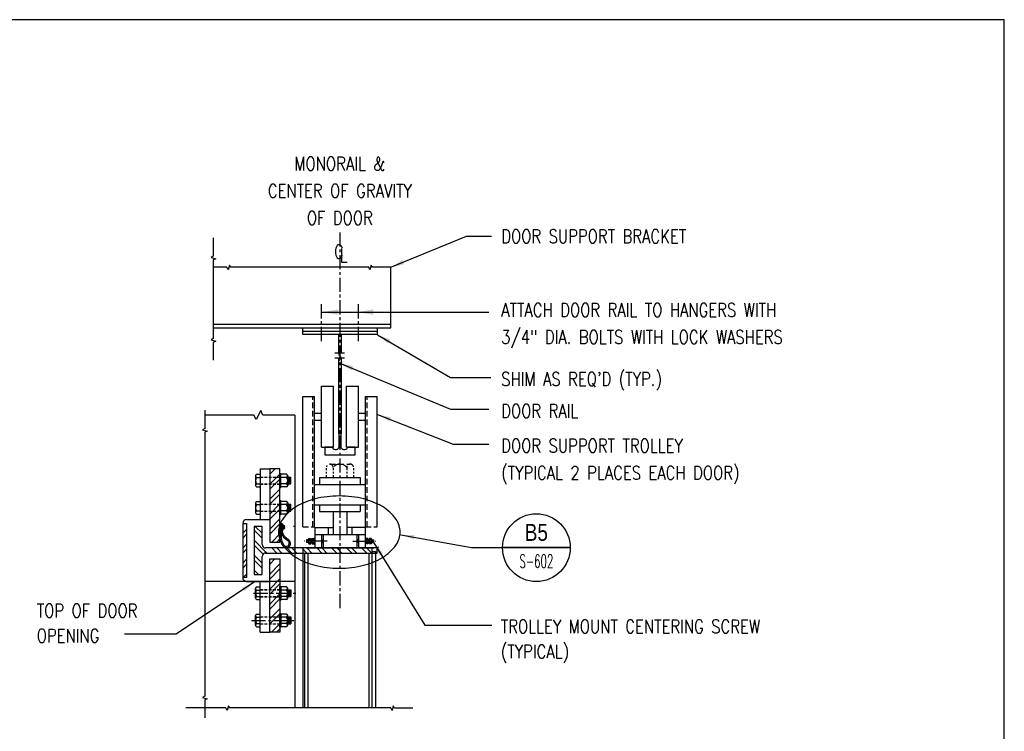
# Model space of a CAD drawing. Header units: inches. Extents: x -9715 to 32893, y -15613 to -1138.
# Tile 265 of 380: x 13459 to 14331, y -11938 to -11308. Entities that reach past the tile are written whole.
import ezdxf
from ezdxf.enums import TextEntityAlignment as Align

# ---------------------------------------------------------------- set-up
doc = ezdxf.new("R2010")
doc.units = ezdxf.units.IN
doc.header["$MEASUREMENT"] = 0
for name, pattern in [('CENTER', [2, 1.25, -0.25, 0.25, -0.25]), ('DASHED', [0.75, 0.5, -0.25]), ('HIDDEN', [0.375, 0.25, -0.125]), ('PHANTOM', [2.5, 1.25, -0.25, 0.25, -0.25, 0.25, -0.25])]:
    doc.linetypes.add(name, pattern=pattern)
doc.layers.get('0').update_dxf_attribs({"color": 252})
doc.layers.get('DEFPOINTS').update_dxf_attribs({"color": 11})
for name, color, linetype in [('MECHANICAL', 4, 'Continuous'), ('S-ANNO-DIMS', 2, 'Continuous'), ('S-ANNO-SYMB', 2, 'Continuous'), ('S-ANNO-TEXT', 2, 'Continuous'), ('S2', 7, 'Continuous'), ('STEEL', 3, 'Continuous'), ('STRUCT', 2, 'Continuous')]:
    doc.layers.add(name, color=color, linetype=linetype)
doc.styles.add('125', font='romans.shx', dxfattribs={"width": 0.8, "height": 2})
doc.styles.add('ROMANS', font='ROMANS.shx', dxfattribs={"width": 0.8})
doc.styles.get("Standard").update_dxf_attribs({"font": 'romans.shx', "width": 0.8})
doc.styles.add('TITTEXTL', font='swiss.ttf', dxfattribs={"width": 0.8})
doc.dimstyles.new('_DIM1', dxfattribs={"dimtxt": 12, "dimasz": 12, "dimexe": 6, "dimexo": 6, "dimgap": 0.09375, "dimtad": 1, "dimdec": 4, "dimzin": 3, "dimdsep": 46, "dimlunit": 4, "dimtxsty": 'Standard', "dimcen": 0.09375, "dimclrd": 1, "dimclre": 1, "dimadec": 0, "dimazin": 0, "dimtfac": 1, "dimtdec": 4, "dimtix": 1, "dimtofl": 0, "dimtmove": 2, "dimatfit": 3, "dimfxl": 1, "dimtvp": 0.5, "dimtolj": 1, "dimtzin": 3, "dimarcsym": 0})

# ---------------------------------------------------------------- blocks, each defined once
blk = doc.blocks.new('*X525')
at = {"color": 0}
for p, q in [((1292.9, 1367.6), (1274.9, 1385.6)), ((1292.9, 1385.3), (1283.8, 1394.4)), ((1292.9, 1394.1), (1292.6, 1394.4)), ((1292.9, 1358.8), (1274.9, 1376.8)), ((1292.9, 1341.1), (1274.9, 1359.1)), ((1292.9, 1332.3), (1274.9, 1350.3)), ((1292.9, 1314.6), (1274.9, 1332.6)), ((1292.9, 1305.7), (1274.9, 1323.7)), ((1292.9, 1288.1), (1274.9, 1306.1)), ((1292.9, 1279.2), (1274.9, 1297.2)), ((1289.8, 1264.6), (1274.9, 1279.5)), ((1281, 1264.6), (1274.9, 1270.7))]:
    blk.add_line(p, q, dxfattribs=at)
blk = doc.blocks.new('*X526')
at = {"color": 0}
for p, q in [((1339.4, 2108.4), (1351.7, 2120.6)), ((1339.4, 2099.5), (1353.7, 2113.8)), ((1330.9, 2073.4), (1353.7, 2096.1)), ((1145.3, 2073.4), (1154.3, 2082.4)), ((1154.1, 2073.4), (1163.1, 2082.4)), ((1171.8, 2073.4), (1180.8, 2082.4)), ((1180.7, 2073.4), (1189.7, 2082.4)), ((1198.3, 2073.4), (1207.3, 2082.4)), ((1207.2, 2073.4), (1216.2, 2082.4)), ((1224.9, 2073.4), (1233.9, 2082.4)), ((1233.7, 2073.4), (1242.7, 2082.4)), ((1251.4, 2073.4), (1260.4, 2082.4)), ((1260.2, 2073.4), (1269.2, 2082.4)), ((1277.9, 2073.4), (1286.9, 2082.4)), ((1286.7, 2073.4), (1295.7, 2082.4)), ((1304.4, 2073.4), (1313.4, 2082.4)), ((1313.2, 2073.4), (1322.2, 2082.4)), ((1337.8, 2071.4), (1353.7, 2087.3)), ((1339.4, 2055.3), (1353.7, 2069.6)), ((1339.4, 2046.5), (1353.7, 2060.8)), ((1345.7, 2035.1), (1353.7, 2043.1))]:
    blk.add_line(p, q, dxfattribs=at)
blk = doc.blocks.new('*X527')
at = {"color": 0}
for p, q in [((1373.2, 2109.3), (1367.2, 2115.3)), ((1373.2, 2100.5), (1367.2, 2106.5)), ((1373.2, 2082.8), (1367.2, 2088.8)), ((1373.2, 2074), (1367.2, 2080)), ((1373.2, 2056.3), (1367.2, 2062.3)), ((1373.2, 2047.4), (1367.2, 2053.4)), ((1373.2, 2029.8), (1367.2, 2035.8))]:
    blk.add_line(p, q, dxfattribs=at)
blk = doc.blocks.new('*X524')
at = {"color": 0}
for p, q in [((1292.9, 1544.4), (1283.1, 1554.1)), ((1292.9, 1553.2), (1292, 1554.1)), ((1292.9, 1526.7), (1274.9, 1544.7)), ((1292.9, 1517.9), (1274.9, 1535.9)), ((1292.9, 1500.2), (1274.9, 1518.2)), ((1292.9, 1491.4), (1274.9, 1509.4)), ((1292.9, 1473.7), (1274.9, 1491.7)), ((1292.9, 1464.8), (1274.9, 1482.8)), ((1292.9, 1447.2), (1274.9, 1465.2)), ((1292.9, 1438.3), (1274.9, 1456.3)), ((1289.2, 1424.4), (1274.9, 1438.6)), ((1280.3, 1424.4), (1274.9, 1429.8))]:
    blk.add_line(p, q, dxfattribs=at)
blk = doc.blocks.new('*X528')
at = {"color": 0}
for p, q in [((1301.9, 2123.9), (1302.1, 2124.1)), ((1301.9, 2123.1), (1303, 2124.1)), ((1301.9, 2121.3), (1303.4, 2122.8)), ((1301.9, 2120.4), (1303.4, 2121.9)), ((1301.9, 2118.6), (1303.4, 2120.1)), ((1301.9, 2117.8), (1303.4, 2119.3)), ((1301.9, 2116), (1303.4, 2117.5)), ((1301.9, 2115.1), (1303.4, 2116.6)), ((1303, 2114.4), (1303.4, 2114.8))]:
    blk.add_line(p, q, dxfattribs=at)
blk = doc.blocks.new('Anno_Section_A2')
at = {"color": 0, "linetype": 'ByBlock', "lineweight": -2}
blk.add_line((2.5, 0), (-2.5, 0), dxfattribs=at)
blk.add_circle((0, 0), 2.5, dxfattribs=at)
at = {"color": 0, "linetype": 'ByBlock', "lineweight": -2, "style": 'ROMANS', "width": 0.8}
blk.add_attdef('NUMBER', text='', height=1, dxfattribs=at).set_placement((0, 0.5), align=Align.CENTER)
blk.add_attdef('SHEET', text='', height=0.75, dxfattribs=at).set_placement((0, -0.5), align=Align.TOP_CENTER)

msp = doc.modelspace()

# ---------------------------------------------------------------- linework, layer by layer
at = {"color": 1, "linetype": 'CENTER', "ltscale": 10}
for p, q in [((13743.03888, -11496.04454), (13743.03888, -11831.14525)), ((13731.54876, -11769.34016), (13711.42085, -11769.34016)), ((13754.52901, -11769.34016), (13774.65692, -11769.34016)), ((13666.52781, -11815.46516), (13706.55189, -11815.46516)), ((13664.59508, -11839.46516), (13704.66705, -11839.46516))]:
    msp.add_line(p, q, dxfattribs=at)
at = {"color": 2}
for p, q in [((13710.03889, -11583.34019), (13776.03888, -11583.34019)), ((13703.08604, -11657.73099), (13703.08604, -11917.0482)), ((13669.04088, -11710.09016), (13672.41588, -11710.09016)), ((13672.41588, -11705.21516), (13672.41588, -11750.21516)), ((13672.41588, -11705.21516), (13680.81588, -11705.21516)), ((13668.29088, -11711.49641), (13668.29088, -11719.93391)), ((13669.04088, -11712.90266), (13672.41588, -11712.90266)), ((13669.04088, -11718.52766), (13672.41588, -11718.52766)), ((13695.59088, -11712.90266), (13690.71588, -11712.90266)), ((13695.59088, -11718.52766), (13690.71588, -11718.52766)), ((13696.71588, -11711.49641), (13696.71588, -11719.93391)), ((13696.71588, -11712.71516), (13699.56588, -11712.71516)), ((13696.71588, -11718.71516), (13699.56588, -11718.71516)), ((13696.94088, -11717.21516), (13696.94088, -11714.21516)), ((13697.31588, -11718.71516), (13697.31588, -11712.71516)), ((13697.31588, -11718.71516), (13697.31588, -11712.71516)), ((13697.69088, -11717.21516), (13697.69088, -11714.21516)), ((13698.06588, -11718.71516), (13698.06588, -11712.71516)), ((13698.44088, -11717.21516), (13698.44088, -11714.21516)), ((13698.81588, -11718.71516), (13698.81588, -11712.71516)), ((13699.19088, -11717.21516), (13699.19088, -11714.21516)), ((13699.56588, -11718.71516), (13699.56588, -11712.71516)), ((13669.04088, -11721.34016), (13672.41588, -11721.34016)), ((13695.59088, -11721.34016), (13690.71588, -11721.34016)), ((13668.29088, -11735.49641), (13668.29088, -11743.93391)), ((13669.04088, -11734.09016), (13672.41588, -11734.09016)), ((13669.04088, -11736.90266), (13672.41588, -11736.90266)), ((13695.59088, -11736.90266), (13690.71588, -11736.90266)), ((13696.71588, -11735.49641), (13696.71588, -11743.93391)), ((13696.71588, -11736.71516), (13699.56588, -11736.71516)), ((13697.31588, -11742.71516), (13697.31588, -11736.71516)), ((13697.31588, -11742.71516), (13697.31588, -11736.71516)), ((13698.06588, -11742.71516), (13698.06588, -11736.71516)), ((13698.81588, -11742.71516), (13698.81588, -11736.71516)), ((13699.56588, -11742.71516), (13699.56588, -11736.71516)), ((13669.04088, -11742.52766), (13672.41588, -11742.52766)), ((13669.04088, -11745.34016), (13672.41588, -11745.34016)), ((13695.59088, -11742.52766), (13690.71588, -11742.52766)), ((13695.59088, -11745.34016), (13690.71588, -11745.34016)), ((13696.71588, -11742.71516), (13699.56588, -11742.71516)), ((13696.94088, -11741.21516), (13696.94088, -11738.21516)), ((13697.69088, -11741.21516), (13697.69088, -11738.21516)), ((13698.44088, -11741.21516), (13698.44088, -11738.21516)), ((13699.19088, -11741.21516), (13699.19088, -11738.21516)), ((13660.17588, -11750.21516), (13680.81588, -11750.21516)), ((13674.06588, -11756.21516), (13666.92588, -11756.21516)), ((13666.92588, -11756.21516), (13666.92588, -11798.96516)), ((13674.06588, -11772.34016), (13674.06588, -11756.21516)), ((13701.97939, -11755.96925), (13703.10439, -11755.96925)), ((13703.10439, -11755.96925), (13703.10439, -11804.99019)), ((13714.51188, -11775.34016), (13677.06588, -11775.34016)), ((13677.06588, -11779.84016), (13775.9236, -11779.84016)), ((13771.56588, -11775.34016), (13710.06588, -11775.34016)), ((13711.56588, -11779.84016), (13771.56588, -11779.84016)), ((13775.9236, -11775.34016), (13714.51188, -11775.34016)), ((13722.13874, -11775.34016), (13719.19274, -11775.34016)), ((13771.56588, -11779.84016), (13771.56588, -11775.34016)), ((13775.9236, -11779.84016), (13775.9236, -11775.34016)), ((13674.06588, -11798.96516), (13674.06588, -11782.84016)), ((13699.25757, -11804.96516), (13623.25279, -11804.96516)), ((13660.17588, -11804.96516), (13680.81588, -11804.96516)), ((13666.92588, -11798.96516), (13674.06588, -11798.96516)), ((13672.41588, -11849.96516), (13672.41588, -11804.96516)), ((13703.10439, -11804.99019), (13676.1117, -11804.99019)), ((13668.29088, -11819.68391), (13668.29088, -11811.24641)), ((13669.04088, -11809.84016), (13672.41588, -11809.84016)), ((13669.04088, -11812.65266), (13672.41588, -11812.65266)), ((13695.59088, -11809.84016), (13690.71588, -11809.84016)), ((13695.59088, -11812.65266), (13690.71588, -11812.65266)), ((13696.71588, -11819.68391), (13696.71588, -11811.24641)), ((13696.71588, -11812.46516), (13699.56588, -11812.46516)), ((13696.94088, -11813.96516), (13696.94088, -11816.96516)), ((13697.31588, -11812.46516), (13697.31588, -11818.46516)), ((13697.31588, -11812.46516), (13697.31588, -11818.46516)), ((13697.69088, -11813.96516), (13697.69088, -11816.96516)), ((13698.06588, -11812.46516), (13698.06588, -11818.46516)), ((13698.44088, -11813.96516), (13698.44088, -11816.96516)), ((13698.81588, -11812.46516), (13698.81588, -11818.46516)), ((13699.19088, -11813.96516), (13699.19088, -11816.96516)), ((13699.56588, -11812.46516), (13699.56588, -11818.46516)), ((13669.04088, -11818.27766), (13672.41588, -11818.27766)), ((13669.04088, -11821.09016), (13672.41588, -11821.09016)), ((13695.59088, -11818.27766), (13690.71588, -11818.27766)), ((13696.71588, -11818.46516), (13699.56588, -11818.46516)), ((13668.29088, -11843.68391), (13668.29088, -11835.24641)), ((13669.04088, -11833.84016), (13672.41588, -11833.84016)), ((13669.04088, -11836.65266), (13672.41588, -11836.65266)), ((13695.59088, -11833.84016), (13690.71588, -11833.84016)), ((13695.59088, -11836.65266), (13690.71588, -11836.65266)), ((13696.71588, -11843.68391), (13696.71588, -11835.24641)), ((13696.71588, -11836.46516), (13699.56588, -11836.46516)), ((13696.94088, -11837.96516), (13696.94088, -11840.96516)), ((13697.31588, -11836.46516), (13697.31588, -11842.46516)), ((13697.31588, -11836.46516), (13697.31588, -11842.46516)), ((13697.69088, -11837.96516), (13697.69088, -11840.96516)), ((13698.06588, -11836.46516), (13698.06588, -11842.46516)), ((13698.44088, -11837.96516), (13698.44088, -11840.96516)), ((13698.81588, -11836.46516), (13698.81588, -11842.46516)), ((13699.19088, -11837.96516), (13699.19088, -11840.96516)), ((13699.56588, -11836.46516), (13699.56588, -11842.46516)), ((13669.04088, -11842.27766), (13672.41588, -11842.27766)), ((13669.04088, -11845.09016), (13672.41588, -11845.09016)), ((13695.59088, -11842.27766), (13690.71588, -11842.27766)), ((13696.71588, -11842.46516), (13699.56588, -11842.46516))]:
    msp.add_line(p, q, dxfattribs=at)
at = {"color": 2, "linetype": 'HIDDEN', "ltscale": 10}
for p, q in [((13672.41588, -11712.52766), (13689.81588, -11712.52766)), ((13672.41588, -11712.71516), (13689.81588, -11712.71516)), ((13672.41588, -11718.71516), (13689.81588, -11718.71516)), ((13672.41588, -11718.90266), (13689.81588, -11718.90266)), ((13672.41588, -11736.52766), (13689.81588, -11736.52766)), ((13672.41588, -11736.71516), (13689.81588, -11736.71516)), ((13672.41588, -11742.71516), (13689.81588, -11742.71516)), ((13672.41588, -11742.90266), (13689.81588, -11742.90266)), ((13672.41588, -11812.27766), (13689.81588, -11812.27766)), ((13672.41588, -11812.46516), (13689.81588, -11812.46516)), ((13672.41588, -11818.46516), (13689.81588, -11818.46516)), ((13672.41588, -11818.65266), (13689.81588, -11818.65266)), ((13672.41588, -11836.27766), (13689.81588, -11836.27766)), ((13672.41588, -11836.46516), (13689.81588, -11836.46516)), ((13672.41588, -11842.46516), (13689.81588, -11842.46516)), ((13672.41588, -11842.65266), (13689.81588, -11842.65266))]:
    msp.add_line(p, q, dxfattribs=at)
at = {"color": 1, "linetype": 'CENTER', "ltscale": 10}
for points in [[(13726.53889, -11592.10844), (13726.53889, -11557.71519)], [(13759.53888, -11592.10844), (13759.53888, -11557.71519)]]:
    msp.add_lwpolyline(points, dxfattribs=at)
at = {"color": 2}
for points in [[(13703.08604, -11657.73099), (13674.81919, -11657.73099), (13672.82762, -11653.74784), (13668.84446, -11661.71414), (13666.85289, -11657.73099), (13623.25279, -11657.73099)], [(13695.59088, -11710.09016), (13690.71588, -11710.09016)], [(13695.59088, -11734.09016), (13690.71588, -11734.09016)], [(13694.30058, -11756.71937), (13693.28085, -11756.71937), (13693.28085, -11757.09437), (13694.30058, -11757.09437)], [(13695.59088, -11821.09016), (13690.71588, -11821.09016)], [(13695.59088, -11845.09016), (13690.71588, -11845.09016)]]:
    msp.add_lwpolyline(points, dxfattribs=at)
for points in [[(13680.81588, -11705.21516), (13680.81588, -11770.09016), (13689.81588, -11770.09016), (13689.81588, -11705.21516)], [(13690.71588, -11721.71516), (13690.71588, -11709.71516), (13689.81588, -11709.71516), (13689.81588, -11721.71516)], [(13690.71588, -11745.71516), (13690.71588, -11733.71516), (13689.81588, -11733.71516), (13689.81588, -11745.71516)], [(13680.81588, -11849.96516), (13680.81588, -11785.09016), (13689.81588, -11785.09016), (13689.81588, -11849.96516)], [(13690.71588, -11809.46516), (13690.71588, -11821.46516), (13689.81588, -11821.46516), (13689.81588, -11809.46516)], [(13690.71588, -11833.46516), (13690.71588, -11845.46516), (13689.81588, -11845.46516), (13689.81588, -11833.46516)]]:
    msp.add_lwpolyline(points, close=True, dxfattribs=at)
msp.add_lwpolyline([(13660.17588, -11750.21516, 0.414213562), (13657.17588, -11753.21516), (13657.17588, -11753.59016)], format="xyb", dxfattribs=at)
at = {"color": 2, "linetype": 'Continuous'}
msp.add_lwpolyline([(13660.17588, -11804.96516, -0.414213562), (13657.17588, -11801.96516), (13657.17588, -11801.59016), (13657.17588, -11753.59016), (13660.17588, -11753.59016), (13660.17588, -11801.59016), (13657.17588, -11801.59016)], format="xyb", dxfattribs=at)
at = {"color": 2}
for centre, radius, start, end in [((13669.98424, -11711.49641), 1.69336, 123.85502613, 236.14497387), ((13695.27448, -11711.49641), 1.44141, 282.6803835, 77.3196165), ((13673.93932, -11715.71516), 5.64844, 150.13716564, 209.86283436), ((13669.98424, -11719.93391), 1.69336, 123.85502612, 236.14497388), ((13692.63776, -11715.71516), 4.07812, 316.39718094, 43.602819), ((13695.27448, -11719.93391), 1.44141, 282.68038349, 77.31961651), ((13669.98424, -11735.49641), 1.69336, 123.85502613, 236.14497387), ((13673.93932, -11739.71516), 5.64844, 150.13716564, 209.86283436), ((13695.27448, -11735.49641), 1.44141, 282.6803835, 77.3196165), ((13692.63776, -11739.71516), 4.07812, 316.39718094, 43.602819), ((13669.98424, -11743.93391), 1.69336, 123.85502612, 236.14497388), ((13695.27448, -11743.93391), 1.44141, 282.68038349, 77.31961651), ((13692.80058, -11756.90687), 1.5, 7.18075579, 90), ((13692.80058, -11756.90687), 1.5, 270, 352.81924421), ((13677.06588, -11772.34016), 3, 180, 270), ((13677.06588, -11782.84016), 3, 90, 180), ((13669.98424, -11811.24641), 1.69336, 123.85502612, 236.14497388), ((13673.93932, -11815.46516), 5.64844, 150.13716564, 209.86283436), ((13695.27448, -11811.24641), 1.44141, 282.68038349, 77.31961651), ((13692.63776, -11815.46516), 4.07812, 316.397181, 43.60281906), ((13669.98424, -11819.68391), 1.69336, 123.85502613, 236.14497387), ((13695.27448, -11819.68391), 1.44141, 282.6803835, 77.3196165), ((13669.98424, -11835.24641), 1.69336, 123.85502612, 236.14497388), ((13673.93932, -11839.46516), 5.64844, 150.13716564, 209.86283436), ((13695.27448, -11835.24641), 1.44141, 282.68038349, 77.31961651), ((13692.63776, -11839.46516), 4.07812, 316.397181, 43.60281906), ((13669.98424, -11843.68391), 1.69336, 123.85502613, 236.14497387), ((13695.27448, -11843.68391), 1.44141, 282.6803835, 77.3196165)]:
    msp.add_arc(centre, radius, start, end, dxfattribs=at)
at = {"layer": 'DEFPOINTS'}
msp.add_lwpolyline([(11451.37958, -13275.60105), (14331.37958, -13275.60105), (14331.37958, -11307.60105), (11451.37958, -11307.60105)], close=True, dxfattribs=at)
at = {"layer": 'MECHANICAL', "color": 2, "linetype": 'Continuous'}
msp.add_line((13713.03889, -11775.34016), (13773.03888, -11775.34016), dxfattribs=at)
at = {"layer": 'MECHANICAL', "color": 2}
msp.add_line((13775.9236, -11775.34016), (13777.27909, -11774.48737), dxfattribs=at)
at = {"layer": 'S-ANNO-SYMB'}
msp.add_lwpolyline([(13742.47539, -11729.33991, 0.06034507), (13720.88692, -11731.95495, 0.073783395), (13704.39643, -11738.70238, 0.106865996), (13692.1546, -11750.07512, 0.153504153), (13688.62361, -11761.3054, 0.153504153), (13692.1546, -11772.53568, 0.106865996), (13704.39643, -11783.90842, 0.073783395), (13720.88692, -11790.65586, 0.06034507), (13742.47539, -11793.2709, 0.06034507), (13764.06386, -11790.65586, 0.073783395), (13780.55434, -11783.90842, 0.106865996), (13792.79617, -11772.53568, 0.153504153), (13796.32717, -11761.3054, 0.153504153), (13792.79617, -11750.07512, 0.106865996), (13780.55434, -11738.70238, 0.073783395), (13764.06386, -11731.95495, 0.06034507)], format="xyb", close=True, dxfattribs=at)
at = {"layer": 'S-ANNO-TEXT', "color": 2}
msp.add_line((13727.21638, -11566.48931), (13874.99417, -11566.48931), dxfattribs=at)
for points in [[(13741.43818, -11568.85961), (13741.43818, -11564.11901), (13727.21638, -11566.48931)], [(13772.42252, -11568.85961), (13772.42252, -11564.11901), (13758.20072, -11566.48931)]]:
    msp.add_solid(points, dxfattribs=at)
at = {"layer": 'S2', "color": 2, "linetype": 'PHANTOM'}
for p, q in [((13713.27272, -11768.19912), (13713.27272, -11770.46444)), ((13713.49925, -11768.19912), (13713.49925, -11770.46444)), ((13713.72578, -11768.19912), (13713.72578, -11770.46444)), ((13713.95232, -11768.19912), (13713.95232, -11770.46444)), ((13714.17885, -11768.19912), (13714.17885, -11770.46444)), ((13714.40538, -11768.19912), (13714.40538, -11770.46444)), ((13714.63191, -11768.19912), (13714.63191, -11770.46444)), ((13714.85845, -11768.19912), (13714.85845, -11770.46444)), ((13715.08498, -11767.67259), (13715.08498, -11771.00353)), ((13715.42478, -11767.11674), (13717.12378, -11767.11674)), ((13715.42478, -11768.22845), (13717.12378, -11768.22845)), ((13715.42478, -11770.45187), (13717.12378, -11770.45187)), ((13715.42478, -11771.56358), (13717.12378, -11771.56358)), ((13717.12378, -11767.11674), (13717.12378, -11771.56358)), ((13717.26775, -11768.20749), (13718.17388, -11768.20749)), ((13717.26775, -11768.20749), (13717.26775, -11770.47282)), ((13717.26775, -11770.47282), (13718.17388, -11770.47282)), ((13717.49428, -11768.20749), (13717.49428, -11770.47282)), ((13717.72082, -11768.20749), (13717.72082, -11770.47282)), ((13717.94735, -11768.20749), (13717.94735, -11770.47282)), ((13718.17388, -11767.67259), (13718.17388, -11771.00353)), ((13718.51368, -11767.11674), (13720.21268, -11767.11674)), ((13718.51368, -11768.22845), (13720.21268, -11768.22845)), ((13718.51368, -11770.45187), (13720.21268, -11770.45187)), ((13718.51368, -11771.56358), (13720.21268, -11771.56358)), ((13720.21268, -11766.66367), (13720.21268, -11772.01664)), ((13720.21268, -11766.66367), (13720.66575, -11766.66367)), ((13720.21268, -11772.01664), (13720.66575, -11772.01664))]:
    msp.add_line(p, q, dxfattribs=at)
at = {"layer": 'S2', "color": 2, "linetype": 'Continuous'}
for p, q in [((13765.86508, -11766.66367), (13765.41202, -11766.66367)), ((13765.86508, -11772.01664), (13765.41202, -11772.01664)), ((13765.86508, -11766.66367), (13765.86508, -11772.01664)), ((13767.56409, -11767.11674), (13765.86508, -11767.11674)), ((13767.56409, -11768.22845), (13765.86508, -11768.22845)), ((13767.56409, -11770.45187), (13765.86508, -11770.45187)), ((13767.56409, -11771.56358), (13765.86508, -11771.56358)), ((13767.90389, -11767.67259), (13767.90389, -11771.00353)), ((13768.81002, -11768.20749), (13767.90389, -11768.20749)), ((13768.81002, -11770.47282), (13767.90389, -11770.47282)), ((13768.13042, -11768.20749), (13768.13042, -11770.47282)), ((13768.35695, -11768.20749), (13768.35695, -11770.47282)), ((13768.58348, -11768.20749), (13768.58348, -11770.47282)), ((13768.81002, -11768.20749), (13768.81002, -11770.47282)), ((13768.95398, -11767.11674), (13768.95398, -11771.56358)), ((13770.65299, -11767.11674), (13768.95398, -11767.11674)), ((13770.65299, -11768.22845), (13768.95398, -11768.22845)), ((13770.65299, -11770.45187), (13768.95398, -11770.45187)), ((13770.65299, -11771.56358), (13768.95398, -11771.56358)), ((13770.99279, -11767.67259), (13770.99279, -11771.00353)), ((13771.21932, -11768.19912), (13771.21932, -11770.46444)), ((13771.44585, -11768.19912), (13771.44585, -11770.46444)), ((13771.67239, -11768.19912), (13771.67239, -11770.46444)), ((13771.89892, -11768.19912), (13771.89892, -11770.46444)), ((13772.12545, -11768.19912), (13772.12545, -11770.46444)), ((13772.35198, -11768.19912), (13772.35198, -11770.46444)), ((13772.57851, -11768.19912), (13772.57851, -11770.46444)), ((13772.80505, -11768.19912), (13772.80505, -11770.46444))]:
    msp.add_line(p, q, dxfattribs=at)
at = {"layer": 'S2', "color": 2, "linetype": 'PHANTOM'}
msp.add_lwpolyline([(13718.17388, -11767.67259), (13718.17388, -11768.20749), (13718.17388, -11770.47282), (13718.17388, -11771.00353)], dxfattribs=at)
at = {"layer": 'S2', "color": 2, "linetype": 'Continuous'}
msp.add_lwpolyline([(13767.90389, -11767.67259), (13767.90389, -11768.20749), (13767.90389, -11770.47282), (13767.90389, -11771.00353)], dxfattribs=at)
at = {"layer": 'S2', "color": 2, "linetype": 'PHANTOM'}
for centre, radius, start, end in [((13715.71608, -11771.00353), 0.63127, 117.48088278, 242.51911722), ((13715.70936, -11767.67259), 0.62447, 117.11091791, 242.88908209), ((13717.05973, -11769.33597), 1.97476, 145.88626727, 214.11373263), ((13718.80498, -11771.00353), 0.63127, 117.48088278, 242.51911722), ((13718.79826, -11767.67259), 0.62447, 117.11091791, 242.88908209), ((13720.14864, -11769.33597), 1.97476, 145.88626727, 214.11373263)]:
    msp.add_arc(centre, radius, start, end, dxfattribs=at)
at = {"layer": 'S2', "color": 2, "linetype": 'Continuous'}
for centre, radius, start, end in [((13767.27951, -11767.67259), 0.62447, 297.11091791, 62.88908209), ((13765.92913, -11769.33597), 1.97476, 325.88626737, 34.11373273), ((13767.27278, -11771.00353), 0.63127, 297.48088278, 62.51911722), ((13770.36841, -11767.67259), 0.62447, 297.11091791, 62.88908209), ((13769.01803, -11769.33597), 1.97476, 325.88626737, 34.11373273), ((13770.36168, -11771.00353), 0.63127, 297.48088278, 62.51911722)]:
    msp.add_arc(centre, radius, start, end, dxfattribs=at)
at = {"layer": 'STEEL', "color": 2}
for p, q in [((13787.97069, -11580.34019), (13787.97069, -11526.83998)), ((13630.82135, -11577.34019), (13787.97069, -11577.34019)), ((13726.66575, -11768.20749), (13728.16575, -11768.20749)), ((13726.66575, -11770.47282), (13728.16575, -11770.47282)), ((13759.41202, -11768.20749), (13757.91202, -11768.20749)), ((13759.41202, -11770.47282), (13757.91202, -11770.47282)), ((13710.06588, -11775.34016), (13710.06588, -11917.0482)), ((13711.56588, -11779.84016), (13711.56588, -11917.0482)), ((13714.51188, -11779.84016), (13714.51188, -11917.0482)), ((13768.61988, -11779.84016), (13768.61988, -11917.0482)), ((13672.41588, -11849.96516), (13680.81588, -11849.96516))]:
    msp.add_line(p, q, dxfattribs=at)
at = {"layer": 'STEEL', "color": 2, "linetype": 'Continuous'}
for p, q in [((13726.53889, -11686.09017), (13726.53889, -11632.09018)), ((13726.53889, -11632.09018), (13737.41388, -11632.09018)), ((13737.41388, -11686.09017), (13737.41388, -11632.09018)), ((13748.66388, -11686.09017), (13748.66388, -11632.09018)), ((13748.66388, -11632.09018), (13759.53888, -11632.09018)), ((13759.53888, -11686.09017), (13759.53888, -11632.09018)), ((13710.03889, -11756.56289), (13710.03889, -11641.10861)), ((13710.03889, -11641.10861), (13720.53889, -11641.10861)), ((13720.53889, -11756.56289), (13720.53889, -11641.10861)), ((13765.53888, -11756.56289), (13765.53888, -11641.10861)), ((13765.53888, -11641.10861), (13776.03888, -11641.10861)), ((13776.03888, -11756.56289), (13776.03888, -11641.10861)), ((13720.53889, -11656.09017), (13726.53889, -11656.09017)), ((13759.53888, -11656.09017), (13765.53888, -11656.09017)), ((13720.53889, -11662.09017), (13726.53889, -11662.09017)), ((13759.53888, -11662.09017), (13765.53888, -11662.09017)), ((13726.53889, -11686.09017), (13737.41388, -11686.09017)), ((13748.66388, -11686.09017), (13759.53888, -11686.09017)), ((13749.03888, -11711.02949), (13749.03888, -11713.09017)), ((13720.53889, -11719.09016), (13765.53888, -11719.09016)), ((13725.03889, -11713.09017), (13761.03888, -11713.09017)), ((13725.03889, -11713.09017), (13725.03889, -11719.09016)), ((13761.03888, -11713.09017), (13761.03888, -11719.09016)), ((13720.53889, -11737.09016), (13765.53888, -11737.09016)), ((13725.03889, -11737.09016), (13725.03889, -11743.09016)), ((13761.03888, -11737.09016), (13761.03888, -11743.09016)), ((13725.03889, -11743.09016), (13761.03888, -11743.09016)), ((13737.03888, -11743.09016), (13737.03888, -11763.34016)), ((13749.03888, -11743.09016), (13749.03888, -11763.34016)), ((13720.66575, -11757.34016), (13737.03888, -11757.34016)), ((13720.66575, -11757.34016), (13720.66575, -11775.34016)), ((13720.66575, -11763.34016), (13765.41202, -11763.34016)), ((13726.66575, -11763.34016), (13726.66575, -11775.34016)), ((13728.16575, -11763.34016), (13728.16575, -11775.34016)), ((13732.66575, -11757.34016), (13732.66575, -11763.34016)), ((13765.41202, -11757.34016), (13749.03888, -11757.34016)), ((13753.41202, -11757.34016), (13753.41202, -11763.34016)), ((13757.91202, -11763.34016), (13757.91202, -11775.34016)), ((13759.41202, -11763.34016), (13759.41202, -11775.34016)), ((13765.41202, -11757.34016), (13765.41202, -11775.34016)), ((13770.99279, -11768.20306), (13772.80505, -11768.19912)), ((13770.99279, -11770.46838), (13772.80505, -11770.46444))]:
    msp.add_line(p, q, dxfattribs=at)
at = {"layer": 'STEEL', "color": 2, "linetype": 'DASHED', "ltscale": 10}
for p, q in [((13719.03889, -11756.56289), (13719.03889, -11641.10861)), ((13767.03888, -11756.56289), (13767.03888, -11641.10861)), ((13734.03888, -11701.09017), (13752.03888, -11701.09017)), ((13749.03888, -11704.09017), (13749.03888, -11706.36842)), ((13749.03888, -11707.92211), (13749.03888, -11709.55758)), ((13710.03889, -11756.56289), (13720.53889, -11756.56289)), ((13765.53888, -11756.56289), (13776.03888, -11756.56289))]:
    msp.add_line(p, q, dxfattribs=at)
at = {"layer": 'STEEL', "color": 2, "linetype": 'PHANTOM'}
for p, q in [((13715.08498, -11768.20306), (13713.27272, -11768.19912)), ((13715.08498, -11770.46838), (13713.27272, -11770.46444))]:
    msp.add_line(p, q, dxfattribs=at)
at = {"layer": 'STEEL', "color": 2, "linetype": 'Continuous'}
msp.add_lwpolyline([(13710.03889, -11580.34019), (13776.03888, -11580.34019), (13776.03888, -11586.34019), (13710.03889, -11586.34019)], close=True, dxfattribs=at)
at = {"layer": 'STEEL', "color": 2}
for points in [[(13741.91388, -11603.27888), (13741.91388, -11586.34019), (13744.16388, -11586.34019)], [(13744.16388, -11586.34019), (13744.16388, -11602.59018)], [(13744.16388, -11607.09018), (13744.16388, -11674.09017), (13741.91388, -11674.09017), (13741.91388, -11607.77888)], [(13771.56588, -11917.0482), (13771.56588, -11779.84016), (13771.56588, -11778.359), (13774.56588, -11778.359), (13774.56588, -11917.0482)]]:
    msp.add_lwpolyline(points, dxfattribs=at)
msp.add_lwpolyline([(13736.50448, -11686.09017), (13729.53889, -11686.09017), (13729.53889, -11692.84017), (13756.53888, -11692.84017), (13756.53888, -11686.09017), (13749.57328, -11686.09017, -0.109592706), (13749.37268, -11686.9944, -0.102417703), (13748.78109, -11687.78771, -0.093673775), (13747.91796, -11688.30406, -0.088307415), (13746.86858, -11688.49086, -0.088307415), (13745.8192, -11688.30406, -0.093673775), (13744.95607, -11687.78771, -0.102417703), (13744.36449, -11686.9944, -0.109592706), (13744.16388, -11686.09017), (13744.16388, -11674.09017), (13741.91388, -11674.09017), (13741.91388, -11686.09017, -0.109592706), (13741.71328, -11686.9944, -0.102417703), (13741.1217, -11687.78771, -0.093673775), (13740.25857, -11688.30406, -0.088307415), (13739.20918, -11688.49086, -0.088307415), (13738.1598, -11688.30406, -0.093673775), (13737.29667, -11687.78771, -0.102417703), (13736.70509, -11686.9944, -0.109592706), (13736.50448, -11686.09017, -0.109592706)], format="xyb", dxfattribs=at)
msp.add_lwpolyline([(13736.50448, -11686.09017), (13729.53889, -11686.09017), (13729.53889, -11692.84017), (13756.53888, -11692.84017), (13756.53888, -11686.09017), (13749.57328, -11686.09017, -0.109592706), (13749.37268, -11686.9944, -0.102417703), (13748.78109, -11687.78771, -0.093673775), (13747.91796, -11688.30406, -0.088307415), (13746.86858, -11688.49086, -0.088307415), (13745.8192, -11688.30406, -0.093673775), (13744.95607, -11687.78771, -0.102417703), (13744.36449, -11686.9944, -0.109592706), (13744.16388, -11686.09017), (13744.16388, -11674.09017), (13741.91388, -11674.09017), (13741.91388, -11686.09017, -0.109592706), (13741.71328, -11686.9944, -0.102417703), (13741.1217, -11687.78771, -0.093673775), (13740.25857, -11688.30406, -0.088307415), (13739.20918, -11688.49086, -0.088307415), (13738.1598, -11688.30406, -0.093673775), (13737.29667, -11687.78771, -0.102417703), (13736.70509, -11686.9944, -0.109592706), (13736.50448, -11686.09017, -0.109592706)], format="xyb", dxfattribs=at)
at = {"layer": 'STEEL', "color": 2, "linetype": 'DASHED', "ltscale": 10}
for points in [[(13731.03889, -11706.36842), (13731.03889, -11704.81473, -1)], [(13731.03889, -11709.55758), (13731.03889, -11707.92211, -1)]]:
    msp.add_lwpolyline(points, format="xyb", dxfattribs=at)
at = {"layer": 'STEEL', "color": 2, "linetype": 'Continuous'}
msp.add_lwpolyline([(13731.03889, -11713.09017), (13731.03889, -11711.02949, -1)], format="xyb", dxfattribs=at)
at = {"layer": 'STEEL', "color": 2, "linetype": 'DASHED', "ltscale": 10}
for points in [[(13737.03888, -11704.81473), (13737.03888, -11706.36842)], [(13737.03888, -11707.92211), (13737.03888, -11709.55758)], [(13755.03888, -11704.81473), (13755.03888, -11706.36842)], [(13755.03888, -11707.92211), (13755.03888, -11709.55758)]]:
    msp.add_lwpolyline(points, dxfattribs=at)
at = {"layer": 'STEEL', "color": 2, "linetype": 'Continuous'}
for points in [[(13737.03888, -11711.02949), (13737.03888, -11713.09017)], [(13755.03888, -11711.02949), (13755.03888, -11713.09017)]]:
    msp.add_lwpolyline(points, dxfattribs=at)
at = {"layer": 'STEEL', "color": 2}
for points in [[(13689.81588, -11754.09437), (13689.81588, -11766.09437), (13690.19088, -11768.34437, 0.120449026), (13692.44088, -11773.59437, 0.413549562), (13697.69088, -11774.34437, 0.538011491), (13697.31588, -11767.96937, -0.245295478), (13692.05058, -11760.09437), (13692.05058, -11754.09437)], [(13690.92558, -11765.90942), (13691.30058, -11768.15942, 0.120449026), (13693.34012, -11772.91835, 0.413549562), (13697.0169, -11773.44361, 0.538011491), (13696.75216, -11768.94294, -0.246764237), (13690.92558, -11760.12868), (13690.92558, -11754.09437)]]:
    msp.add_lwpolyline(points, format="xyb", close=True, dxfattribs=at)
msp.add_lwpolyline([(13692.05058, -11754.46937), (13692.05058, -11759.34437), (13692.80058, -11759.34437), (13692.80058, -11754.46937)], close=True, dxfattribs=at)
at = {"layer": 'STEEL', "color": 2, "linetype": 'DASHED', "ltscale": 10}
for centre, radius, start, end in [((13734.03888, -11704.09017), 3, 0, 167.18177266), ((13743.03888, -11708.59017), 7.5, 36.86989765, 143.13010235), ((13752.03888, -11704.09017), 3, 12.81822734, 180)]:
    msp.add_arc(centre, radius, start, end, dxfattribs=at)
at = {"layer": 'STRUCT', "color": 2}
for p, q in [((13630.82135, -11580.34019), (13787.97069, -11580.34019)), ((13623.25279, -11653.437), (13623.25279, -11669.562)), ((13623.25279, -11669.562), (13621.37779, -11670.687)), ((13621.37779, -11670.687), (13625.50278, -11671.812)), ((13625.50278, -11671.812), (13623.25279, -11672.937)), ((13623.25279, -11672.937), (13623.25279, -11768.35798)), ((13623.25279, -11768.35798), (13623.25279, -11906.55145)), ((13623.25279, -11906.55145), (13621.37779, -11907.67645)), ((13621.37779, -11907.67645), (13625.50278, -11908.80145)), ((13625.50278, -11908.80145), (13623.25279, -11909.92645)), ((13623.25279, -11909.92645), (13623.25279, -11925.67645)), ((13642.00615, -11917.0482), (13606.51593, -11917.0482)), ((13643.13115, -11919.2982), (13642.00615, -11917.0482)), ((13644.25615, -11915.1732), (13643.13115, -11919.2982)), ((13645.38115, -11917.0482), (13644.25615, -11915.1732)), ((13661.50614, -11917.0482), (13645.38115, -11917.0482)), ((13787.96729, -11917.0482), (13661.50614, -11917.0482)), ((13789.10734, -11919.32831), (13787.96729, -11917.0482)), ((13790.23234, -11915.20331), (13789.10734, -11919.32831)), ((13791.35734, -11917.07831), (13790.23234, -11915.20331)), ((13807.48234, -11917.07831), (13791.35734, -11917.07831))]:
    msp.add_line(p, q, dxfattribs=at)
for points in [[(13630.82135, -11500.8436), (13630.82135, -11516.9686), (13628.94635, -11518.0936), (13633.07135, -11519.2186), (13630.82135, -11520.3436)], [(13630.82135, -11520.3436), (13630.82135, -11573.90514), (13630.82135, -11590.03013), (13628.94635, -11591.15513), (13633.07135, -11592.28013), (13630.82135, -11593.40513), (13630.82135, -11609.15513)], [(13787.97069, -11526.83998), (13771.8457, -11526.83998), (13770.7207, -11524.96498), (13769.5957, -11529.08998), (13768.4707, -11526.83998), (13662.45922, -11526.83998), (13646.33422, -11526.83998), (13645.20922, -11524.96498), (13644.08422, -11529.08998), (13642.95922, -11526.83998), (13630.82135, -11526.83998)], [(13738.58604, -11602.59018), (13741.7991, -11602.59018), (13742.1741, -11604.84018), (13743.2991, -11600.71518), (13743.6741, -11602.59018), (13746.93525, -11602.59018)], [(13738.58604, -11607.09018), (13741.7991, -11607.09018), (13742.1741, -11609.34018), (13743.2991, -11605.21518), (13743.6741, -11607.09018), (13746.93525, -11607.09018)]]:
    msp.add_lwpolyline(points, dxfattribs=at)

# ---------------------------------------------------------------- block references
at = {"color": 2, "xscale": -0.4999999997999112, "yscale": 0.4999999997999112, "zscale": 0.4999999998}
for name, p in [('*X524', (14327.25363, -12482.27377)), ('*X528', (14343.76738, -12816.53267)), ('*X527', (14343.76738, -12816.53267)), ('*X526', (14343.76738, -12816.53267)), ('*X525', (14327.25363, -12482.27377))]:
    msp.add_blockref(name, p, dxfattribs=at)
at = {"layer": 'S-ANNO-SYMB'}
ref = msp.add_blockref('Anno_Section_A2', (13916.9758, -11775.07241), dxfattribs=dict(at, xscale=12, yscale=12, zscale=12))
ref.add_attrib('NUMBER', 'B5', dxfattribs={"layer": '0', "color": 0, "linetype": 'ByBlock', "lineweight": -2, "height": 15, "style": 'TITTEXTL', "width": 0.796875}).set_placement((13916.9758, -11769.07241, 250), align=Align.CENTER)
ref.add_attrib('SHEET', 'S-602', dxfattribs={"layer": '0', "color": 0, "linetype": 'ByBlock', "lineweight": -2, "height": 12, "style": 'ROMANS', "width": 0.55}).set_placement((13916.9758, -11781.07241, 250), align=Align.TOP_CENTER)

# ---------------------------------------------------------------- texts
at = {"layer": 'S-ANNO-TEXT', "color": 2, "style": '125', "width": 0.8}
for s, p in [('MONORAIL &', (13742.89901, -11441.1555)), ('CENTER OF GRAVITY', (13742.89901, -11465.1555)), ('OF DOOR', (13742.89901, -11489.1555))]:
    msp.add_text(s, height=12, dxfattribs=at).set_placement(p, align=Align.CENTER)
for s, p in [('DOOR SUPPORT BRACKET', (13885.87083, -11505.35427)), ('C', (13737.7595, -11518.91311)), ('L', (13742.79638, -11522.25693)), ('ATTACH DOOR RAIL TO HANGERS WITH ', (13885.80492, -11570.56526)), ('3/4" DIA. BOLTS WITH LOCK WASHERS', (13885.80492, -11594.56526)), ("SHIM AS REQ'D (TYP.)", (13885.80492, -11631.75277)), ('DOOR RAIL', (13885.80492, -11660.05148)), ('DOOR SUPPORT TROLLEY', (13885.80492, -11690.8314)), ('(TYPICAL 2 PLACES EACH DOOR)', (13885.80492, -11714.8314)), ('TOP OF DOOR', (13474.44058, -11836.89297)), ('TROLLEY MOUNT CENTERING SCREW', (13885.45277, -11850.85966)), ('OPENING', (13474.44058, -11859.10832)), ('(TYPICAL)', (13885.45277, -11873.07501))]:
    msp.add_text(s, height=12, dxfattribs=at).set_placement(p)

# ---------------------------------------------------------------- leaders
at = {"layer": 'S-ANNO-DIMS'}
for points in [[(13787.97069, -11526.83998), (13854.99394, -11499.13651), (13877.16914, -11499.13651)], [(13776.37098, -11586.5843), (13841.02834, -11624.29945), (13876.62746, -11624.29945)], [(13742.87468, -11611.68957), (13840.95298, -11652.57665), (13874.99417, -11652.5395)], [(13776.37098, -11657.11818), (13843.34863, -11683.34086), (13874.99417, -11683.30154)], [(13773.15684, -11770.82627), (13818.05875, -11843.67758), (13877.39099, -11843.67758)], [(13796.89736, -11763.66979), (13859.52713, -11775.07241), (13946.9758, -11775.07241)], [(13667.38943, -11805.45105), (13597.90942, -11851.6963), (13552.20704, -11851.6963)]]:
    msp.add_leader(points, dimstyle='_DIM1', override={"dimgap": 0.09375, "dimtad": 0}, dxfattribs=at)

doc.saveas('drawing.dxf')
